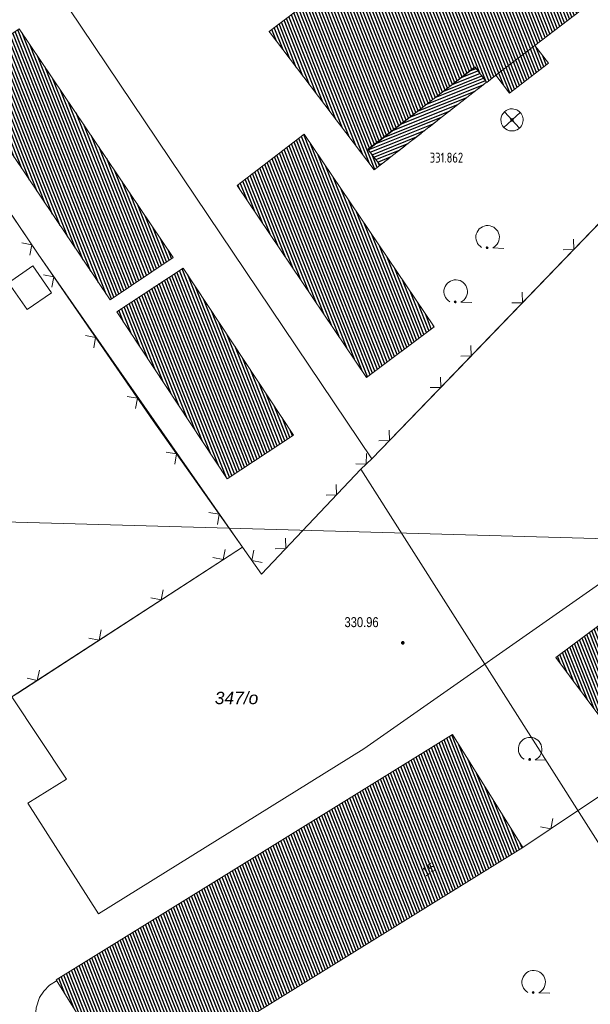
# Model space of a CAD drawing. Header units: metres. Extents: x 345144 to 348639, y 5629211 to 5635235.
# Tile 934 of 1056: x 347535 to 347574, y 5630915 to 5630982. Entities that reach past the tile are written whole.
import ezdxf
from ezdxf.enums import TextEntityAlignment as Align

# ---------------------------------------------------------------- set-up
doc = ezdxf.new("R2010")
doc.units = ezdxf.units.M
doc.header["$MEASUREMENT"] = 0
doc.linetypes.add('4_4', pattern=[1.4, 0.7, -0.7])
for name, color, linetype in [('011 Gebäude', 7, 'Continuous'), ('028 Geländeform', 7, 'Continuous'), ('028 Geländeform Ausg.', 7, 'Continuous'), ('065-066 Ver_Entsorgung', 7, 'Continuous'), ('065-066 Ver_Entsorgung Ausg.', 7, 'Continuous'), ('081-083 Topographie', 7, 'Continuous'), ('ALLG Pseudo-Topographie', 7, 'Continuous'), ('AX Flurstück', 7, 'Continuous'), ('AX Gebäude', 7, 'Continuous'), ('Blatt', 7, 'Continuous'), ('Definitionslinie', 7, 'Continuous'), ('Präsentationsobjekt -Text (punktförmig)', 7, 'Continuous')]:
    doc.layers.add(name, color=color, linetype=linetype)
doc.styles.add('ARIAL', font='arial.ttf', dxfattribs={"height": 1})
doc.styles.add('ARIALIT', font='ariali.ttf', dxfattribs={"height": 1})
doc.styles.add('DIN-6776-IT', font='txt', dxfattribs={"height": 1})
pattern_1 = [(111.5294117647, (0, 0), (-0.186045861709, -0.07339575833), [])]

# ---------------------------------------------------------------- blocks, each defined once
blk = doc.blocks.new('alk_3504_nrw')
at = {"color": 134, "lineweight": 5, "true_color": 0x00b2b2, "flags": 128}
for points in [[(-0.729333, -0.684), (-0.707333, -0.707333), (0.707333, 0.707333)], [(-0.707333, 0.707333), (0.707333, -0.707333)]]:
    blk.add_lwpolyline(points, dxfattribs=at)
at = {"color": 134, "lineweight": 5, "true_color": 0x00b2b2}
for start, end in [(90, -90), (-90, 90)]:
    blk.add_arc((0, 0), 1, start, end, dxfattribs=at)
blk = doc.blocks.new('alk_043x_nrw')
h = blk.add_hatch(color=7)
edge = h.paths.add_edge_path(flags=0)
edge.add_arc((0, 0), 1, 180, 360, ccw=False)
edge.add_arc((0, 0), 1, 0, 180, ccw=False)
blk = doc.blocks.new('alk_7100_nrwx2')
at = {"true_color": 0x2e2e2e}
h = blk.add_hatch(color=250, dxfattribs=at)
edge = h.paths.add_edge_path(flags=0)
edge.add_arc((0.024073, -0.597267), 0.057254, 180, 360, ccw=False)
edge.add_arc((0.024073, -0.597267), 0.057255, 0, 180, ccw=False)
at = {"color": 250, "lineweight": 5, "true_color": 0x2e2e2e, "flags": 128}
blk.add_lwpolyline([(0.349382, -0.597267), (1, -0.597267)], dxfattribs=at)
at = {"color": 250, "lineweight": 5, "true_color": 0x2e2e2e}
for centre, radius, start, end in [((0.024073, 0.012362), 0.690995, -61.91481688, -118.08518312), ((0.024073, -0.597267), 0.057255, 0, 180), ((0.024073, -0.597267), 0.057254, 180, 0)]:
    blk.add_arc(centre, radius, start, end, dxfattribs=at)

msp = doc.modelspace()

# ---------------------------------------------------------------- hatches: boundary and pattern name
at = {"layer": '011 Gebäude', "true_color": 0x8f8f8f}
h = msp.add_hatch(dxfattribs=at)
h.set_pattern_fill('_USER', color=252, scale=0.2, angle=201.88235294, style=0, pattern_type=0)
h.set_pattern_definition([(201.882352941, (0, 0), (0.074540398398, -0.185590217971), [])])
h.paths.add_polyline_path([(347566.755, 5630977.267), (347559.552, 5630971.647), (347559.552, 5630971.647), (347558.737, 5630972.693), (347558.737, 5630972.693), (347565.949, 5630978.305), (347565.949, 5630978.305)], flags=0)
at = {"layer": 'AX Gebäude', "true_color": 0x4f4f4f}
h = msp.add_hatch(dxfattribs=at)
h.set_pattern_fill('_USER', color=251, scale=0.2, angle=111.52941176, style=0, pattern_type=0)
h.set_pattern_definition(pattern_1)
h.paths.add_polyline_path([(347567.344, 5630992.258), (347579.112, 5631001.162), (347580.97, 5631002.578), (347586.727, 5631006.969), (347588.648, 5631008.434), (347594.733, 5631013.076), (347601.878, 5631003.71), (347601.528, 5631003.444), (347600.646, 5631004.607), (347593.11, 5630998.899), (347593.909, 5630997.845), (347590.979, 5630995.621), (347588.365, 5630993.637), (347588.13, 5630993.509), (347587.25, 5630994.661), (347572.217, 5630983.174), (347573.051, 5630982.085), (347570.01, 5630979.754), (347567.385, 5630977.739), (347566.757, 5630977.258), (347565.97, 5630978.283), (347558.722, 5630972.72), (347559.55, 5630971.641), (347559.144, 5630971.332), (347552.03, 5630980.697), (347557.854, 5630985.12), (347559.708, 5630986.515), (347565.54, 5630990.901)], flags=0)
h = msp.add_hatch(dxfattribs=at)
h.set_pattern_fill('_USER', color=251, scale=0.2, angle=111.52941176, style=0, pattern_type=0)
h.set_pattern_definition(pattern_1)
h.paths.add_polyline_path([(347535.126, 5630980.894), (347545.544, 5630965.4), (347541.268, 5630962.525), (347530.85, 5630978.019)], flags=0)
h = msp.add_hatch(dxfattribs=at)
h.set_pattern_fill('_USER', color=251, scale=0.2, angle=111.52941176, style=0, pattern_type=0)
h.set_pattern_definition(pattern_1)
h.paths.add_polyline_path([(347567.385, 5630977.739), (347570.01, 5630979.754), (347570.935, 5630978.548), (347568.311, 5630976.533)], flags=0)
h = msp.add_hatch(dxfattribs=at)
h.set_pattern_fill('_USER', color=251, scale=0.2, angle=111.52941176, style=0, pattern_type=0)
h.set_pattern_definition(pattern_1)
h.paths.add_polyline_path([(347554.409, 5630973.736), (347563.195, 5630960.701), (347558.633, 5630957.264), (347549.865, 5630970.278)], flags=0)
h = msp.add_hatch(dxfattribs=at)
h.set_pattern_fill('_USER', color=251, scale=0.2, angle=111.52941176, style=0, pattern_type=0)
h.set_pattern_definition(pattern_1)
h.paths.add_polyline_path([(347546.208, 5630964.68), (347553.681, 5630953.362), (347549.198, 5630950.402), (347541.725, 5630961.72)], flags=0)
h = msp.add_hatch(dxfattribs=at)
h.set_pattern_fill('_USER', color=251, scale=0.2, angle=111.52941176, style=0, pattern_type=0)
h.set_pattern_definition(pattern_1)
h.paths.add_polyline_path([(347597.016, 5630957.362), (347602.697, 5630949.742), (347577.114, 5630930.668), (347571.433, 5630938.288)], flags=0)
h = msp.add_hatch(dxfattribs=at)
h.set_pattern_fill('_USER', color=251, scale=0.2, angle=111.52941176, style=0, pattern_type=0)
h.set_pattern_definition(pattern_1)
h.paths.add_polyline_path([(347537.623, 5630916.458), (347564.45, 5630933.076), (347569.197, 5630925.412), (347542.37, 5630908.794)], flags=0)

# ---------------------------------------------------------------- linework, layer by layer
at = {"layer": '011 Gebäude', "color": 251, "linetype": 'Continuous', "lineweight": 13, "true_color": 0x4f4f4f, "flags": 128}
msp.add_lwpolyline([(347566.755, 5630977.267), (347559.552, 5630971.647), (347559.552, 5630971.647), (347558.737, 5630972.693), (347558.737, 5630972.693), (347565.949, 5630978.305), (347565.949, 5630978.305), (347566.755, 5630977.267)], dxfattribs=at)
at = {"layer": '081-083 Topographie', "color": 7, "linetype": 'Continuous', "lineweight": 5, "flags": 128}
for points in [[(347496.945, 5631024.093), (347503.398, 5631013.922), (347503.398, 5631013.922), (347504.072, 5631012.841), (347504.072, 5631012.841), (347518.103, 5630992.722), (347518.103, 5630992.722), (347518.803, 5630991.738), (347518.803, 5630991.738), (347536.397, 5630965.622), (347536.397, 5630965.622), (347544.186, 5630954.318), (347544.186, 5630954.318), (347550.23, 5630945.778)], [(347597.245, 5630959.852), (347575.53, 5630944.069), (347575.53, 5630944.069), (347558.451, 5630932.096), (347558.451, 5630932.096), (347540.497, 5630920.936), (347540.497, 5630920.936), (347535.714, 5630928.421), (347535.714, 5630928.421), (347538.319, 5630930.06), (347538.319, 5630930.06), (347534.627, 5630935.627), (347534.627, 5630935.627), (347503.932, 5630981.911), (347503.932, 5630981.911), (347518.803, 5630991.738)], [(347558.24, 5630951.046), (347558.979, 5630951.747), (347558.979, 5630951.747), (347564.84, 5630957.829), (347564.84, 5630957.829), (347587.385, 5630981.223)], [(347550.23, 5630945.778), (347551.507, 5630943.945), (347551.507, 5630943.945), (347558.24, 5630951.046)], [(347531.999, 5630933.918), (347533.848, 5630935.121), (347533.848, 5630935.121), (347534.627, 5630935.627), (347534.627, 5630935.627), (347535.022, 5630935.884), (347535.022, 5630935.884), (347550.23, 5630945.778)], [(347572.969, 5630927.951), (347577.101, 5630930.678)], [(347569.211, 5630925.414), (347572.969, 5630927.951)], [(347550.14, 5630893.817), (347548.685, 5630894.986), (347548.685, 5630894.986), (347550, 5630896.013), (347550, 5630896.013), (347548.26, 5630898.587), (347548.26, 5630898.587), (347546.686, 5630897.508), (347546.686, 5630897.508), (347536.231, 5630913.359), (347536.231, 5630913.359), (347536.225, 5630913.966), (347536.225, 5630913.966), (347536.267, 5630914.563), (347536.267, 5630914.563), (347536.491, 5630915.256), (347536.491, 5630915.256), (347536.781, 5630915.699), (347536.781, 5630915.699), (347537.171, 5630916.098), (347537.171, 5630916.098), (347537.698, 5630916.402)]]:
    msp.add_lwpolyline(points, dxfattribs=at)
at = {"layer": 'ALLG Pseudo-Topographie', "color": 7, "linetype": 'Continuous', "lineweight": 5, "flags": 128}
msp.add_lwpolyline([(347536.034, 5630964.828), (347534.393, 5630963.686), (347535.656, 5630961.868), (347537.298, 5630963.009), (347536.034, 5630964.828)], dxfattribs=at)
at = {"layer": 'AX Flurstück', "color": 8, "linetype": 'Continuous', "lineweight": 13, "true_color": 0x808080, "flags": 128}
for points in [[(347533.332, 5630989.923), (347591.335, 5631033.868), (347594.527, 5631028.935), (347604.86, 5631011.854), (347609.273, 5631004.2), (347587.384, 5630981.222), (347558.979, 5630951.746), (347533.332, 5630989.923)], [(347506.231, 5631030.26), (347533.332, 5630989.923), (347558.979, 5630951.746), (347558.24, 5630951.045), (347551.507, 5630943.944), (347550.231, 5630945.777), (347536.397, 5630965.622), (347496.945, 5631024.093), (347506.231, 5631030.26)], [(347524.36, 5630928.996), (347489.869, 5630907.133), (347487.961, 5630910.115), (347465.529, 5630895.851), (347417.195, 5630971.129), (347433.338, 5630981.676), (347449.856, 5630992.707), (347450.226, 5630992.954), (347452.54, 5630994.567), (347455.973, 5630996.883), (347496.945, 5631024.093), (347536.397, 5630965.622), (347550.231, 5630945.777), (347524.36, 5630928.996)], [(347611.064, 5630947.77), (347597.04, 5630933.098), (347583.88, 5630920.703), (347580.033, 5630916.758), (347558.24, 5630951.045), (347558.979, 5630951.746), (347587.384, 5630981.222)], [(347558.24, 5630951.045), (347580.033, 5630916.758), (347575.439, 5630912.877), (347569.858, 5630908.57), (347554.343, 5630897.964), (347546.902, 5630893.377), (347524.36, 5630928.996), (347550.231, 5630945.777), (347551.507, 5630943.944), (347558.24, 5630951.045)]]:
    msp.add_lwpolyline(points, dxfattribs=at)
at = {"layer": 'AX Gebäude', "color": 7, "linetype": 'Continuous', "lineweight": 5, "flags": 128}
for points in [[(347573.051, 5630982.085), (347570.01, 5630979.754), (347567.385, 5630977.739), (347566.757, 5630977.258), (347565.97, 5630978.283), (347558.722, 5630972.72), (347559.55, 5630971.641), (347559.144, 5630971.332), (347552.03, 5630980.697), (347557.854, 5630985.12)], [(347535.126, 5630980.894), (347545.544, 5630965.4), (347541.268, 5630962.525), (347530.85, 5630978.019), (347535.126, 5630980.894)], [(347567.385, 5630977.739), (347570.01, 5630979.754), (347570.935, 5630978.548), (347568.311, 5630976.533), (347567.385, 5630977.739)], [(347554.409, 5630973.736), (347563.195, 5630960.701), (347558.633, 5630957.264), (347549.865, 5630970.278), (347554.409, 5630973.736)], [(347546.208, 5630964.68), (347553.681, 5630953.362), (347549.198, 5630950.402), (347541.725, 5630961.72), (347546.208, 5630964.68)], [(347597.016, 5630957.362), (347602.697, 5630949.742), (347577.114, 5630930.668), (347571.433, 5630938.288), (347597.016, 5630957.362)], [(347537.623, 5630916.458), (347564.45, 5630933.076), (347569.197, 5630925.412), (347542.37, 5630908.794), (347537.623, 5630916.458)]]:
    msp.add_lwpolyline(points, dxfattribs=at)
at = {"layer": 'Blatt', "color": 205, "linetype": 'Continuous', "lineweight": 5, "true_color": 0x873099, "flags": 128}
for points in [[(347374.708, 5630951.97), (347381.745, 5631201.846), (347881.503, 5631187.771), (347874.464, 5630937.896), (347374.708, 5630951.97)], [(347367.669, 5630702.092), (347374.708, 5630951.97), (347874.464, 5630937.896), (347867.426, 5630688.019), (347367.669, 5630702.092)]]:
    msp.add_lwpolyline(points, dxfattribs=at)
at = {"layer": 'Definitionslinie', "color": 7, "linetype": 'Continuous', "lineweight": 5, "flags": 128}
for points in [[(347518.803, 5630991.738), (347536.397, 5630965.622)], [(347503.932, 5630981.911), (347534.627, 5630935.627), (347534.627, 5630935.627), (347538.319, 5630930.06)], [(347564.84, 5630957.829), (347587.385, 5630981.223)], [(347535.846, 5630965.546), (347535.981, 5630966.24), (347535.287, 5630966.375)], [(347535.846, 5630965.546), (347535.981, 5630966.24), (347535.287, 5630966.375)], [(347571.936, 5630965.913), (347572.643, 5630965.926), (347572.63, 5630966.633)], [(347571.936, 5630965.913), (347572.643, 5630965.926), (347572.63, 5630966.633)], [(347536.397, 5630965.622), (347544.186, 5630954.318)], [(347537.327, 5630963.392), (347537.455, 5630964.087), (347536.759, 5630964.215)], [(347537.327, 5630963.392), (347537.455, 5630964.087), (347536.759, 5630964.215)], [(347568.466, 5630962.312), (347569.173, 5630962.325), (347569.16, 5630963.032)], [(347568.466, 5630962.312), (347569.173, 5630962.325), (347569.16, 5630963.032)], [(347540.164, 5630959.275), (347540.292, 5630959.97), (347539.596, 5630960.098)], [(347540.164, 5630959.275), (347540.292, 5630959.97), (347539.596, 5630960.098)], [(347564.997, 5630958.712), (347565.704, 5630958.725), (347565.691, 5630959.432)], [(347564.997, 5630958.712), (347565.704, 5630958.725), (347565.691, 5630959.432)], [(347558.979, 5630951.747), (347564.84, 5630957.829)], [(347562.937, 5630956.575), (347563.644, 5630956.588), (347563.631, 5630957.295)], [(347562.937, 5630956.575), (347563.644, 5630956.588), (347563.631, 5630957.295)], [(347543, 5630955.157), (347543.128, 5630955.853), (347542.433, 5630955.981)], [(347543, 5630955.157), (347543.128, 5630955.853), (347542.433, 5630955.981)], [(347544.186, 5630954.318), (347550.23, 5630945.778)], [(347559.468, 5630952.975), (347560.175, 5630952.988), (347560.162, 5630953.695)], [(347559.468, 5630952.975), (347560.175, 5630952.988), (347560.162, 5630953.695)], [(347545.644, 5630951.392), (347545.764, 5630952.089), (347545.067, 5630952.208)], [(347545.644, 5630951.392), (347545.764, 5630952.089), (347545.067, 5630952.208)], [(347557.903, 5630951.415), (347558.61, 5630951.397), (347558.628, 5630952.103)], [(347557.903, 5630951.415), (347558.61, 5630951.397), (347558.628, 5630952.103)], [(347558.24, 5630951.046), (347558.979, 5630951.747)], [(347551.507, 5630943.945), (347558.24, 5630951.046)], [(347555.887, 5630949.291), (347556.594, 5630949.31), (347556.575, 5630950.017)], [(347555.887, 5630949.291), (347556.594, 5630949.31), (347556.575, 5630950.017)], [(347548.533, 5630947.31), (347548.652, 5630948.007), (347547.955, 5630948.127)], [(347548.533, 5630947.31), (347548.652, 5630948.007), (347547.955, 5630948.127)], [(347552.447, 5630945.663), (347553.153, 5630945.681), (347553.135, 5630946.388)], [(347552.447, 5630945.663), (347553.153, 5630945.681), (347553.135, 5630946.388)], [(347535.022, 5630935.884), (347550.23, 5630945.778)], [(347548.221, 5630945.067), (347548.913, 5630944.921), (347549.059, 5630945.613)], [(347548.221, 5630945.067), (347548.913, 5630944.921), (347549.059, 5630945.613)], [(347550.23, 5630945.778), (347551.507, 5630943.945)], [(347550.993, 5630945.558), (347550.869, 5630944.862), (347551.565, 5630944.737)], [(347550.993, 5630945.558), (347550.869, 5630944.862), (347551.565, 5630944.737)], [(347558.451, 5630932.096), (347575.53, 5630944.069)], [(347544.03, 5630942.341), (347544.722, 5630942.194), (347544.868, 5630942.886)], [(347544.03, 5630942.341), (347544.722, 5630942.194), (347544.868, 5630942.886)], [(347539.839, 5630939.614), (347540.53, 5630939.468), (347540.677, 5630940.159)], [(347539.839, 5630939.614), (347540.53, 5630939.468), (347540.677, 5630940.159)], [(347535.648, 5630936.888), (347536.339, 5630936.741), (347536.486, 5630937.433)], [(347535.648, 5630936.888), (347536.339, 5630936.741), (347536.486, 5630937.433)], [(347540.497, 5630920.936), (347558.451, 5630932.096)], [(347572.969, 5630927.951), (347577.101, 5630930.678)], [(347535.714, 5630928.421), (347538.319, 5630930.06)], [(347535.714, 5630928.421), (347540.497, 5630920.936)], [(347569.211, 5630925.414), (347572.969, 5630927.951)], [(347570.396, 5630926.817), (347571.09, 5630926.683), (347571.225, 5630927.377)], [(347570.396, 5630926.817), (347571.09, 5630926.683), (347571.225, 5630927.377)], [(347537.171, 5630916.098), (347537.698, 5630916.402)], [(347536.491, 5630915.256), (347536.781, 5630915.699)], [(347536.781, 5630915.699), (347537.171, 5630916.098)], [(347536.267, 5630914.563), (347536.491, 5630915.256)]]:
    msp.add_lwpolyline(points, dxfattribs=at)
at = {"layer": 'Definitionslinie', "color": 250, "linetype": '4_4', "lineweight": 5, "true_color": 0x2e2e2e, "flags": 128}
msp.add_lwpolyline([(347559.552, 5630971.647), (347566.755, 5630977.267)], dxfattribs=at)

# ---------------------------------------------------------------- block references
at = {"layer": '028 Geländeform', "xscale": 0.125, "yscale": 0.125}
for p, rotation in [((347568.47, 5630974.712), -2.325463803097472), ((347561.078, 5630939.286), -2.325521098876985)]:
    msp.add_blockref('alk_043x_nrw', p, dxfattribs=dict(at, rotation=rotation))
at = {"layer": '065-066 Ver_Entsorgung', "xscale": 0.75, "yscale": 0.75, "rotation": -2.325463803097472}
msp.add_blockref('alk_3504_nrw', (347568.47, 5630974.712), dxfattribs=at)
at = {"layer": '081-083 Topographie', "xscale": 1.15275, "yscale": 1.15275}
for p, rotation in [((347566.791, 5630966.746), -2.325521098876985), ((347564.63, 5630963.069), -2.325521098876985), ((347569.666, 5630932.07), -2.326094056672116), ((347569.907, 5630916.283), -2.325521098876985)]:
    msp.add_blockref('alk_7100_nrwx2', p, dxfattribs=dict(at, rotation=rotation))

# ---------------------------------------------------------------- texts
at = {"layer": '028 Geländeform Ausg.', "color": 44, "true_color": 0xb27500, "style": 'ARIAL', "width": 0.8}
msp.add_text('330.96', height=0.6761367, dxfattribs=at).set_placement((347557.133, 5630940.35))
at = {"layer": '065-066 Ver_Entsorgung Ausg.', "color": 134, "true_color": 0x00b2b2, "style": 'DIN-6776-IT', "width": 0.8}
msp.add_text('331.862', height=0.6762, dxfattribs=at).set_placement((347562.909, 5630971.818))
at = {"layer": 'Präsentationsobjekt -Text (punktförmig)', "color": 8, "true_color": 0x808080, "style": 'ARIALIT'}
msp.add_text('347/o', height=0.8421, dxfattribs=at).set_placement((347549.828, 5630935.552), align=Align.MIDDLE_CENTER)
at = {"layer": 'Präsentationsobjekt -Text (punktförmig)', "color": 7, "style": 'ARIAL'}
msp.add_text('15', height=0.58947, rotation=34.37747213, dxfattribs=at).set_placement((347563.003, 5630923.693), align=Align.CENTER)

doc.saveas('drawing.dxf')
